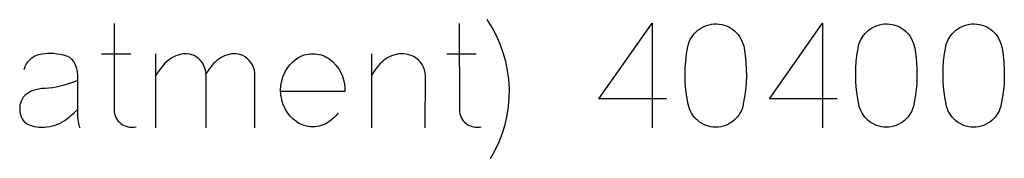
# Model space of a CAD drawing. Header units: inches. Extents: x 1880 to 2363, y -453 to -54.
# Tile 624 of 656: x 1914.2357 to 1914.5169, y -66.5884 to -66.5486. Entities that reach past the tile are written whole.
import ezdxf

# ---------------------------------------------------------------- set-up
doc = ezdxf.new("R2010")
doc.units = ezdxf.units.IN
doc.header["$LTSCALE"] = 0.5
doc.header["$MEASUREMENT"] = 0

msp = doc.modelspace()

# ---------------------------------------------------------------- linework, layer by layer
at = {"color": 7, "linetype": 'Continuous'}
for p, q in [((1914.26263, -66.54965), (1914.26264, -66.57442)), ((1914.36124, -66.54965), (1914.36125, -66.57442)), ((1914.40111, -66.57128), (1914.41628, -66.5496)), ((1914.41628, -66.5496), (1914.41628, -66.5796)), ((1914.4294, -66.55159), (1914.42996, -66.55118)), ((1914.42996, -66.55118), (1914.43056, -66.55082)), ((1914.43056, -66.55082), (1914.4312, -66.55051)), ((1914.4312, -66.55051), (1914.43186, -66.55025)), ((1914.43186, -66.55025), (1914.43255, -66.55004)), ((1914.43255, -66.55004), (1914.43326, -66.5499)), ((1914.43326, -66.5499), (1914.43399, -66.54982)), ((1914.43399, -66.54982), (1914.43472, -66.54981)), ((1914.43472, -66.54981), (1914.43546, -66.54986)), ((1914.43546, -66.54986), (1914.43617, -66.54998)), ((1914.43617, -66.54998), (1914.43687, -66.55015)), ((1914.43687, -66.55015), (1914.43754, -66.55039)), ((1914.43754, -66.55039), (1914.43819, -66.55068)), ((1914.43819, -66.55068), (1914.43879, -66.55102)), ((1914.43879, -66.55102), (1914.43937, -66.55142)), ((1914.44984, -66.57128), (1914.46501, -66.5496)), ((1914.46501, -66.5496), (1914.46501, -66.5796)), ((1914.47813, -66.55159), (1914.47869, -66.55118)), ((1914.47869, -66.55118), (1914.47929, -66.55082)), ((1914.47929, -66.55082), (1914.47993, -66.55051)), ((1914.47993, -66.55051), (1914.48059, -66.55025)), ((1914.48059, -66.55025), (1914.48128, -66.55004)), ((1914.48128, -66.55004), (1914.48199, -66.5499)), ((1914.48199, -66.5499), (1914.48271, -66.54982)), ((1914.48271, -66.54982), (1914.48345, -66.54981)), ((1914.48345, -66.54981), (1914.48419, -66.54986)), ((1914.48419, -66.54986), (1914.4849, -66.54998)), ((1914.4849, -66.54998), (1914.4856, -66.55015)), ((1914.4856, -66.55015), (1914.48627, -66.55039)), ((1914.48627, -66.55039), (1914.48692, -66.55068)), ((1914.48692, -66.55068), (1914.48752, -66.55102)), ((1914.48752, -66.55102), (1914.4881, -66.55142)), ((1914.50307, -66.55159), (1914.50363, -66.55118)), ((1914.50363, -66.55118), (1914.50423, -66.55082)), ((1914.50423, -66.55082), (1914.50487, -66.55051)), ((1914.50487, -66.55051), (1914.50553, -66.55025)), ((1914.50553, -66.55025), (1914.50622, -66.55004)), ((1914.50622, -66.55004), (1914.50693, -66.5499)), ((1914.50693, -66.5499), (1914.50766, -66.54982)), ((1914.50766, -66.54982), (1914.50839, -66.54981)), ((1914.50839, -66.54981), (1914.50913, -66.54986)), ((1914.50913, -66.54986), (1914.50984, -66.54998)), ((1914.50984, -66.54998), (1914.51054, -66.55015)), ((1914.51054, -66.55015), (1914.51121, -66.55039)), ((1914.51121, -66.55039), (1914.51186, -66.55068)), ((1914.51186, -66.55068), (1914.51246, -66.55102)), ((1914.51246, -66.55102), (1914.51304, -66.55142)), ((1914.42718, -66.55429), (1914.42754, -66.55367)), ((1914.42754, -66.55367), (1914.42794, -66.55309)), ((1914.42794, -66.55309), (1914.42839, -66.55255)), ((1914.42839, -66.55255), (1914.42887, -66.55205)), ((1914.42887, -66.55205), (1914.4294, -66.55159)), ((1914.43937, -66.55142), (1914.4399, -66.55186)), ((1914.4399, -66.55186), (1914.4404, -66.55235)), ((1914.4404, -66.55235), (1914.44086, -66.55288)), ((1914.44086, -66.55288), (1914.44127, -66.55345)), ((1914.44127, -66.55345), (1914.44164, -66.55406)), ((1914.44164, -66.55406), (1914.44197, -66.5547)), ((1914.47591, -66.55429), (1914.47626, -66.55367)), ((1914.47626, -66.55367), (1914.47667, -66.55309)), ((1914.47667, -66.55309), (1914.47712, -66.55255)), ((1914.47712, -66.55255), (1914.4776, -66.55205)), ((1914.4776, -66.55205), (1914.47813, -66.55159)), ((1914.4881, -66.55142), (1914.48863, -66.55186)), ((1914.48863, -66.55186), (1914.48913, -66.55235)), ((1914.48913, -66.55235), (1914.48959, -66.55288)), ((1914.48959, -66.55288), (1914.49, -66.55345)), ((1914.49, -66.55345), (1914.49037, -66.55406)), ((1914.49037, -66.55406), (1914.49069, -66.5547)), ((1914.50085, -66.55429), (1914.5012, -66.55367)), ((1914.5012, -66.55367), (1914.50161, -66.55309)), ((1914.50161, -66.55309), (1914.50206, -66.55255)), ((1914.50206, -66.55255), (1914.50254, -66.55205)), ((1914.50254, -66.55205), (1914.50307, -66.55159)), ((1914.51304, -66.55142), (1914.51357, -66.55186)), ((1914.51357, -66.55186), (1914.51407, -66.55235)), ((1914.51407, -66.55235), (1914.51453, -66.55288)), ((1914.51453, -66.55288), (1914.51494, -66.55345)), ((1914.51494, -66.55345), (1914.51531, -66.55406)), ((1914.51531, -66.55406), (1914.51563, -66.5547)), ((1914.42613, -66.55838), (1914.42647, -66.55632)), ((1914.42647, -66.55632), (1914.42665, -66.55561)), ((1914.42665, -66.55561), (1914.42689, -66.55493)), ((1914.42689, -66.55493), (1914.42718, -66.55429)), ((1914.44197, -66.5547), (1914.44224, -66.55537)), ((1914.44224, -66.55537), (1914.44245, -66.55606)), ((1914.44245, -66.55606), (1914.4426, -66.55677)), ((1914.4426, -66.55677), (1914.44289, -66.55877)), ((1914.47486, -66.55838), (1914.4752, -66.55632)), ((1914.4752, -66.55632), (1914.47538, -66.55561)), ((1914.47538, -66.55561), (1914.47562, -66.55493)), ((1914.47562, -66.55493), (1914.47591, -66.55429)), ((1914.49069, -66.5547), (1914.49096, -66.55537)), ((1914.49096, -66.55537), (1914.49117, -66.55606)), ((1914.49117, -66.55606), (1914.49132, -66.55677)), ((1914.49132, -66.55677), (1914.49162, -66.55877)), ((1914.4998, -66.55838), (1914.50014, -66.55632)), ((1914.50014, -66.55632), (1914.50032, -66.55561)), ((1914.50032, -66.55561), (1914.50056, -66.55493)), ((1914.50056, -66.55493), (1914.50085, -66.55429)), ((1914.51563, -66.5547), (1914.5159, -66.55537)), ((1914.5159, -66.55537), (1914.51611, -66.55606)), ((1914.51611, -66.55606), (1914.51626, -66.55677)), ((1914.51626, -66.55677), (1914.51656, -66.55877)), ((1914.23855, -66.56005), (1914.23911, -66.55955)), ((1914.23911, -66.55955), (1914.23974, -66.55914)), ((1914.23974, -66.55914), (1914.24044, -66.5588)), ((1914.24044, -66.5588), (1914.24119, -66.55855)), ((1914.24119, -66.55855), (1914.24199, -66.55838)), ((1914.24199, -66.55838), (1914.24281, -66.55827)), ((1914.24281, -66.55827), (1914.24365, -66.5582)), ((1914.24365, -66.5582), (1914.24452, -66.55819)), ((1914.24452, -66.55819), (1914.2454, -66.55823)), ((1914.2454, -66.55823), (1914.24631, -66.55833)), ((1914.24631, -66.55833), (1914.24724, -66.55848)), ((1914.24724, -66.55848), (1914.24819, -66.55868)), ((1914.24819, -66.55868), (1914.24908, -66.55896)), ((1914.24908, -66.55896), (1914.24986, -66.55938)), ((1914.24986, -66.55938), (1914.25052, -66.55992)), ((1914.25907, -66.55839), (1914.2674, -66.55839)), ((1914.27451, -66.55834), (1914.27451, -66.5796)), ((1914.27911, -66.55954), (1914.27857, -66.5599)), ((1914.27968, -66.55923), (1914.27911, -66.55954)), ((1914.28028, -66.55896), (1914.27968, -66.55923)), ((1914.2809, -66.55872), (1914.28028, -66.55896)), ((1914.28155, -66.55852), (1914.2809, -66.55872)), ((1914.2822, -66.5584), (1914.28155, -66.55852)), ((1914.28286, -66.55836), (1914.2822, -66.5584)), ((1914.28352, -66.55839), (1914.28286, -66.55836)), ((1914.28419, -66.55848), (1914.28352, -66.55839)), ((1914.28484, -66.55866), (1914.28419, -66.55848)), ((1914.28547, -66.5589), (1914.28484, -66.55866)), ((1914.28608, -66.55921), (1914.28547, -66.5589)), ((1914.28671, -66.5597), (1914.28608, -66.55921)), ((1914.28727, -66.56026), (1914.28671, -66.5597)), ((1914.29306, -66.55954), (1914.29252, -66.5599)), ((1914.29362, -66.55923), (1914.29306, -66.55954)), ((1914.29421, -66.55896), (1914.29362, -66.55923)), ((1914.29482, -66.55872), (1914.29421, -66.55896)), ((1914.29548, -66.55852), (1914.29482, -66.55872)), ((1914.29615, -66.5584), (1914.29548, -66.55852)), ((1914.29682, -66.55836), (1914.29615, -66.5584)), ((1914.29749, -66.55839), (1914.29682, -66.55836)), ((1914.29815, -66.55848), (1914.29749, -66.55839)), ((1914.2988, -66.55866), (1914.29815, -66.55848)), ((1914.29943, -66.5589), (1914.2988, -66.55866)), ((1914.30004, -66.55921), (1914.29943, -66.5589)), ((1914.30067, -66.5597), (1914.30004, -66.55921)), ((1914.30123, -66.56026), (1914.30067, -66.5597)), ((1914.31376, -66.56059), (1914.3148, -66.55975)), ((1914.3148, -66.55975), (1914.31532, -66.55942)), ((1914.31532, -66.55942), (1914.31586, -66.55914)), ((1914.31586, -66.55914), (1914.31641, -66.5589)), ((1914.31641, -66.5589), (1914.31697, -66.5587)), ((1914.31697, -66.5587), (1914.31755, -66.55854)), ((1914.31755, -66.55854), (1914.31813, -66.55843)), ((1914.31813, -66.55843), (1914.31874, -66.55837)), ((1914.31874, -66.55837), (1914.31935, -66.55834)), ((1914.31935, -66.55834), (1914.31997, -66.55837)), ((1914.31997, -66.55837), (1914.32057, -66.55843)), ((1914.32057, -66.55843), (1914.32117, -66.55854)), ((1914.32117, -66.55854), (1914.32175, -66.5587)), ((1914.32175, -66.5587), (1914.32232, -66.5589)), ((1914.32232, -66.5589), (1914.32288, -66.55914)), ((1914.32288, -66.55914), (1914.32342, -66.55942)), ((1914.32342, -66.55942), (1914.32396, -66.55975)), ((1914.32396, -66.55975), (1914.32503, -66.56062)), ((1914.33611, -66.55834), (1914.33611, -66.5796)), ((1914.34066, -66.55954), (1914.34011, -66.5599)), ((1914.34125, -66.55923), (1914.34066, -66.55954)), ((1914.34186, -66.55896), (1914.34125, -66.55923)), ((1914.34249, -66.55872), (1914.34186, -66.55896)), ((1914.3432, -66.55852), (1914.34249, -66.55872)), ((1914.34392, -66.5584), (1914.3432, -66.55852)), ((1914.34464, -66.55835), (1914.34392, -66.5584)), ((1914.34537, -66.55837), (1914.34464, -66.55835)), ((1914.3461, -66.55846), (1914.34537, -66.55837)), ((1914.34681, -66.55862), (1914.3461, -66.55846)), ((1914.3475, -66.55886), (1914.34681, -66.55862)), ((1914.34817, -66.55918), (1914.3475, -66.55886)), ((1914.3489, -66.55963), (1914.34817, -66.55918)), ((1914.34954, -66.56016), (1914.3489, -66.55963)), ((1914.35768, -66.55839), (1914.36601, -66.55839)), ((1914.42589, -66.56044), (1914.42613, -66.55838)), ((1914.44289, -66.55877), (1914.44309, -66.56077)), ((1914.47462, -66.56044), (1914.47486, -66.55838)), ((1914.49162, -66.55877), (1914.49182, -66.56077)), ((1914.49956, -66.56044), (1914.4998, -66.55838)), ((1914.51656, -66.55877), (1914.51676, -66.56077)), ((1914.23692, -66.56287), (1914.23724, -66.56204)), ((1914.23724, -66.56204), (1914.23761, -66.56129)), ((1914.23761, -66.56129), (1914.23804, -66.56063)), ((1914.23804, -66.56063), (1914.23855, -66.56005)), ((1914.25052, -66.55992), (1914.25107, -66.56059)), ((1914.25107, -66.56059), (1914.25152, -66.5614)), ((1914.25152, -66.5614), (1914.25185, -66.56234)), ((1914.25185, -66.56234), (1914.25206, -66.5634)), ((1914.27603, -66.56245), (1914.27548, -66.56317)), ((1914.27663, -66.5617), (1914.27603, -66.56245)), ((1914.27708, -66.56119), (1914.27663, -66.5617)), ((1914.27755, -66.56073), (1914.27708, -66.56119)), ((1914.27804, -66.56029), (1914.27755, -66.56073)), ((1914.27857, -66.5599), (1914.27804, -66.56029)), ((1914.28775, -66.56087), (1914.28727, -66.56026)), ((1914.28816, -66.56156), (1914.28775, -66.56087)), ((1914.2885, -66.56228), (1914.28816, -66.56156)), ((1914.28873, -66.56303), (1914.2885, -66.56228)), ((1914.29015, -66.56228), (1914.28972, -66.56285)), ((1914.29059, -66.5617), (1914.29015, -66.56228)), ((1914.29104, -66.56119), (1914.29059, -66.5617)), ((1914.29151, -66.56073), (1914.29104, -66.56119)), ((1914.292, -66.56029), (1914.29151, -66.56073)), ((1914.29252, -66.5599), (1914.292, -66.56029)), ((1914.30171, -66.56087), (1914.30123, -66.56026)), ((1914.30213, -66.56156), (1914.30171, -66.56087)), ((1914.30247, -66.56228), (1914.30213, -66.56156)), ((1914.3027, -66.56303), (1914.30247, -66.56228)), ((1914.3114, -66.56373), (1914.31206, -66.56258)), ((1914.31206, -66.56258), (1914.31285, -66.56153)), ((1914.31285, -66.56153), (1914.31376, -66.56059)), ((1914.32503, -66.56062), (1914.32597, -66.56159)), ((1914.32597, -66.56159), (1914.32678, -66.56268)), ((1914.33818, -66.5617), (1914.33713, -66.56309)), ((1914.33862, -66.56119), (1914.33818, -66.5617)), ((1914.33909, -66.56073), (1914.33862, -66.56119)), ((1914.33959, -66.56029), (1914.33909, -66.56073)), ((1914.34011, -66.5599), (1914.33959, -66.56029)), ((1914.35011, -66.56076), (1914.34954, -66.56016)), ((1914.35059, -66.56144), (1914.35011, -66.56076)), ((1914.35099, -66.56217), (1914.35059, -66.56144)), ((1914.35128, -66.56294), (1914.35099, -66.56217)), ((1914.42572, -66.56455), (1914.42575, -66.56249)), ((1914.42575, -66.56249), (1914.42589, -66.56044)), ((1914.44309, -66.56077), (1914.4432, -66.56277)), ((1914.47445, -66.56455), (1914.47448, -66.56249)), ((1914.47448, -66.56249), (1914.47462, -66.56044)), ((1914.49182, -66.56077), (1914.49193, -66.56277)), ((1914.49939, -66.56455), (1914.49942, -66.56249)), ((1914.49942, -66.56249), (1914.49956, -66.56044)), ((1914.51676, -66.56077), (1914.51687, -66.56277)), ((1914.25206, -66.5634), (1914.25217, -66.5646)), ((1914.25217, -66.5646), (1914.25217, -66.57501)), ((1914.27497, -66.5639), (1914.27451, -66.5646)), ((1914.27548, -66.56317), (1914.27497, -66.5639)), ((1914.28887, -66.56381), (1914.28873, -66.56303)), ((1914.2889, -66.5646), (1914.28887, -66.56381)), ((1914.28931, -66.56341), (1914.2889, -66.56398)), ((1914.2889, -66.5796), (1914.2889, -66.5646)), ((1914.28972, -66.56285), (1914.28931, -66.56341)), ((1914.30283, -66.56381), (1914.3027, -66.56303)), ((1914.30286, -66.5646), (1914.30283, -66.56381)), ((1914.30285, -66.5796), (1914.30286, -66.5646)), ((1914.3105, -66.56621), (1914.31087, -66.56495)), ((1914.31087, -66.56495), (1914.3114, -66.56373)), ((1914.32678, -66.56268), (1914.32746, -66.56388)), ((1914.32746, -66.56388), (1914.32774, -66.56451)), ((1914.32774, -66.56451), (1914.32798, -66.56515)), ((1914.32798, -66.56515), (1914.32818, -66.5658)), ((1914.33713, -66.56309), (1914.33611, -66.5646)), ((1914.35146, -66.56375), (1914.35128, -66.56294)), ((1914.35153, -66.5646), (1914.35146, -66.56375)), ((1914.35152, -66.5796), (1914.35153, -66.5646)), ((1914.42578, -66.56661), (1914.42572, -66.56455)), ((1914.44322, -66.56476), (1914.44314, -66.56676)), ((1914.4432, -66.56277), (1914.44322, -66.56476)), ((1914.47451, -66.56661), (1914.47445, -66.56455)), ((1914.49195, -66.56476), (1914.49187, -66.56676)), ((1914.49193, -66.56277), (1914.49195, -66.56476)), ((1914.49945, -66.56661), (1914.49939, -66.56455)), ((1914.51689, -66.56476), (1914.51681, -66.56676)), ((1914.51687, -66.56277), (1914.51689, -66.56476)), ((1914.24396, -66.56822), (1914.24293, -66.56829)), ((1914.24502, -66.56809), (1914.24396, -66.56822)), ((1914.2461, -66.56791), (1914.24502, -66.56809)), ((1914.24722, -66.56767), (1914.2461, -66.56791)), ((1914.24837, -66.56737), (1914.24722, -66.56767)), ((1914.24956, -66.56701), (1914.24837, -66.56737)), ((1914.25078, -66.56658), (1914.24956, -66.56701)), ((1914.25203, -66.5661), (1914.25078, -66.56658)), ((1914.3102, -66.56883), (1914.31027, -66.5675)), ((1914.31027, -66.5675), (1914.3105, -66.56621)), ((1914.32818, -66.5658), (1914.32833, -66.56646)), ((1914.32833, -66.56646), (1914.32844, -66.56713)), ((1914.32844, -66.56713), (1914.32851, -66.56781)), ((1914.32851, -66.56781), (1914.32853, -66.5685)), ((1914.42596, -66.56866), (1914.42578, -66.56661)), ((1914.44314, -66.56676), (1914.44297, -66.56875)), ((1914.47469, -66.56866), (1914.47451, -66.56661)), ((1914.49187, -66.56676), (1914.4917, -66.56875)), ((1914.49963, -66.56866), (1914.49945, -66.56661)), ((1914.51681, -66.56676), (1914.51664, -66.56875)), ((1914.23671, -66.57084), (1914.23636, -66.57136)), ((1914.23713, -66.57037), (1914.23671, -66.57084)), ((1914.23762, -66.56992), (1914.23713, -66.57037)), ((1914.23818, -66.56952), (1914.23762, -66.56992)), ((1914.2388, -66.56918), (1914.23818, -66.56952)), ((1914.23949, -66.56889), (1914.2388, -66.56918)), ((1914.24025, -66.56866), (1914.23949, -66.56889)), ((1914.24108, -66.56848), (1914.24025, -66.56866)), ((1914.24197, -66.56836), (1914.24108, -66.56848)), ((1914.24293, -66.56829), (1914.24197, -66.56836)), ((1914.31027, -66.57016), (1914.3102, -66.56883)), ((1914.3105, -66.57145), (1914.31027, -66.57016)), ((1914.32851, -66.5692), (1914.31028, -66.5692)), ((1914.32853, -66.5685), (1914.32851, -66.5692)), ((1914.42623, -66.57072), (1914.42596, -66.56866)), ((1914.4266, -66.57277), (1914.42623, -66.57072)), ((1914.4427, -66.57074), (1914.44235, -66.57273)), ((1914.44297, -66.56875), (1914.4427, -66.57074)), ((1914.47496, -66.57072), (1914.47469, -66.56866)), ((1914.47533, -66.57277), (1914.47496, -66.57072)), ((1914.49143, -66.57074), (1914.49108, -66.57273)), ((1914.4917, -66.56875), (1914.49143, -66.57074)), ((1914.4999, -66.57072), (1914.49963, -66.56866)), ((1914.50027, -66.57277), (1914.4999, -66.57072)), ((1914.51637, -66.57074), (1914.51602, -66.57273)), ((1914.51664, -66.56875), (1914.51637, -66.57074)), ((1914.23574, -66.57309), (1914.23568, -66.57372)), ((1914.23568, -66.57372), (1914.23568, -66.57439)), ((1914.23587, -66.57248), (1914.23574, -66.57309)), ((1914.23608, -66.57191), (1914.23587, -66.57248)), ((1914.23636, -66.57136), (1914.23608, -66.57191)), ((1914.31087, -66.5727), (1914.3105, -66.57145)), ((1914.3114, -66.57393), (1914.31087, -66.5727)), ((1914.42042, -66.57128), (1914.40111, -66.57128)), ((1914.42676, -66.57348), (1914.4266, -66.57277)), ((1914.42697, -66.57415), (1914.42676, -66.57348)), ((1914.44219, -66.57348), (1914.44198, -66.57415)), ((1914.44235, -66.57277), (1914.44219, -66.57348)), ((1914.46915, -66.57128), (1914.44984, -66.57128)), ((1914.47548, -66.57348), (1914.47533, -66.57277)), ((1914.47569, -66.57415), (1914.47548, -66.57348)), ((1914.49092, -66.57348), (1914.49071, -66.57415)), ((1914.49107, -66.57277), (1914.49092, -66.57348)), ((1914.50042, -66.57348), (1914.50027, -66.57277)), ((1914.50063, -66.57415), (1914.50042, -66.57348)), ((1914.51586, -66.57348), (1914.51565, -66.57415)), ((1914.51601, -66.57277), (1914.51586, -66.57348)), ((1914.23568, -66.57439), (1914.23576, -66.57509)), ((1914.23576, -66.57509), (1914.2359, -66.57579)), ((1914.2359, -66.57579), (1914.2361, -66.57641)), ((1914.2361, -66.57641), (1914.23636, -66.57698)), ((1914.24917, -66.57703), (1914.24977, -66.57654)), ((1914.24977, -66.57654), (1914.25027, -66.5761)), ((1914.25027, -66.5761), (1914.25072, -66.57571)), ((1914.25072, -66.57571), (1914.25111, -66.57537)), ((1914.25111, -66.57537), (1914.25144, -66.57508)), ((1914.25144, -66.57508), (1914.2517, -66.57484)), ((1914.2517, -66.57484), (1914.25191, -66.57465)), ((1914.25191, -66.57465), (1914.25204, -66.57451)), ((1914.25204, -66.57451), (1914.25213, -66.57442)), ((1914.25217, -66.57501), (1914.25218, -66.57579)), ((1914.25218, -66.57579), (1914.25221, -66.57652)), ((1914.25221, -66.57652), (1914.25227, -66.57719)), ((1914.26264, -66.57442), (1914.26267, -66.575)), ((1914.26267, -66.575), (1914.26276, -66.57556)), ((1914.26276, -66.57556), (1914.26292, -66.5761)), ((1914.26292, -66.5761), (1914.26313, -66.57662)), ((1914.26313, -66.57662), (1914.26341, -66.57712)), ((1914.31206, -66.57508), (1914.3114, -66.57393)), ((1914.31285, -66.57612), (1914.31206, -66.57508)), ((1914.31376, -66.57707), (1914.31285, -66.57612)), ((1914.32542, -66.57671), (1914.32472, -66.57734)), ((1914.32606, -66.57601), (1914.32542, -66.57671)), ((1914.3266, -66.57525), (1914.32606, -66.57601)), ((1914.36125, -66.57442), (1914.36128, -66.575)), ((1914.36128, -66.575), (1914.36137, -66.57556)), ((1914.36137, -66.57556), (1914.36153, -66.5761)), ((1914.36153, -66.5761), (1914.36174, -66.57662)), ((1914.36174, -66.57662), (1914.36202, -66.57712)), ((1914.42723, -66.5748), (1914.42697, -66.57415)), ((1914.42755, -66.57542), (1914.42723, -66.5748)), ((1914.42793, -66.576), (1914.42755, -66.57542)), ((1914.42835, -66.57654), (1914.42793, -66.576)), ((1914.42881, -66.57704), (1914.42835, -66.57654)), ((1914.4406, -66.57654), (1914.44014, -66.57704)), ((1914.44102, -66.576), (1914.4406, -66.57654)), ((1914.44139, -66.57542), (1914.44102, -66.576)), ((1914.44171, -66.5748), (1914.44139, -66.57542)), ((1914.44198, -66.57415), (1914.44171, -66.5748)), ((1914.47596, -66.5748), (1914.47569, -66.57415)), ((1914.47628, -66.57542), (1914.47596, -66.5748)), ((1914.47666, -66.576), (1914.47628, -66.57542)), ((1914.47708, -66.57654), (1914.47666, -66.576)), ((1914.47754, -66.57704), (1914.47708, -66.57654)), ((1914.48933, -66.57654), (1914.48887, -66.57704)), ((1914.48975, -66.576), (1914.48933, -66.57654)), ((1914.49012, -66.57542), (1914.48975, -66.576)), ((1914.49044, -66.5748), (1914.49012, -66.57542)), ((1914.49071, -66.57415), (1914.49044, -66.5748)), ((1914.5009, -66.5748), (1914.50063, -66.57415)), ((1914.50122, -66.57542), (1914.5009, -66.5748)), ((1914.5016, -66.576), (1914.50122, -66.57542)), ((1914.50202, -66.57654), (1914.5016, -66.576)), ((1914.50248, -66.57704), (1914.50202, -66.57654)), ((1914.51427, -66.57654), (1914.51381, -66.57704)), ((1914.51469, -66.576), (1914.51427, -66.57654)), ((1914.51506, -66.57542), (1914.51469, -66.576)), ((1914.51538, -66.5748), (1914.51506, -66.57542)), ((1914.51565, -66.57415), (1914.51538, -66.5748)), ((1914.23636, -66.57698), (1914.2367, -66.57748)), ((1914.2367, -66.57748), (1914.23709, -66.57793)), ((1914.23709, -66.57793), (1914.23755, -66.5783)), ((1914.23755, -66.5783), (1914.23807, -66.57861)), ((1914.23807, -66.57861), (1914.23866, -66.57886)), ((1914.23866, -66.57886), (1914.23927, -66.57906)), ((1914.23927, -66.57906), (1914.23992, -66.57922)), ((1914.23992, -66.57922), (1914.24057, -66.57933)), ((1914.24057, -66.57933), (1914.24126, -66.5794)), ((1914.24126, -66.5794), (1914.24197, -66.57942)), ((1914.24197, -66.57942), (1914.24271, -66.57939)), ((1914.24271, -66.57939), (1914.24347, -66.57931)), ((1914.24347, -66.57931), (1914.24426, -66.57919)), ((1914.24426, -66.57919), (1914.24504, -66.57901)), ((1914.24504, -66.57901), (1914.2458, -66.57879)), ((1914.2458, -66.57879), (1914.24653, -66.57852)), ((1914.24653, -66.57852), (1914.24723, -66.57821)), ((1914.24723, -66.57821), (1914.2479, -66.57787)), ((1914.2479, -66.57787), (1914.24855, -66.57746)), ((1914.24855, -66.57746), (1914.24917, -66.57703)), ((1914.25227, -66.57719), (1914.25235, -66.57779)), ((1914.25235, -66.57779), (1914.25245, -66.57834)), ((1914.25245, -66.57834), (1914.25257, -66.57882)), ((1914.25257, -66.57882), (1914.25271, -66.57924)), ((1914.25271, -66.57924), (1914.25288, -66.5796)), ((1914.26341, -66.57712), (1914.26375, -66.57757)), ((1914.26375, -66.57757), (1914.26414, -66.57799)), ((1914.26414, -66.57799), (1914.26459, -66.57836)), ((1914.26459, -66.57836), (1914.26505, -66.57869)), ((1914.26505, -66.57869), (1914.26555, -66.57895)), ((1914.26555, -66.57895), (1914.26607, -66.57916)), ((1914.26607, -66.57916), (1914.26661, -66.57932)), ((1914.26661, -66.57932), (1914.26718, -66.57941)), ((1914.26718, -66.57941), (1914.26774, -66.57943)), ((1914.26774, -66.57943), (1914.26831, -66.57938)), ((1914.26831, -66.57938), (1914.2689, -66.57927)), ((1914.3148, -66.57791), (1914.31376, -66.57707)), ((1914.31532, -66.57824), (1914.3148, -66.57791)), ((1914.31586, -66.57852), (1914.31532, -66.57824)), ((1914.31641, -66.57876), (1914.31586, -66.57852)), ((1914.31697, -66.57896), (1914.31641, -66.57876)), ((1914.31755, -66.57912), (1914.31697, -66.57896)), ((1914.31813, -66.57923), (1914.31755, -66.57912)), ((1914.31874, -66.57929), (1914.31813, -66.57923)), ((1914.31935, -66.57932), (1914.31874, -66.57929)), ((1914.31997, -66.57929), (1914.31935, -66.57932)), ((1914.32057, -66.57923), (1914.31997, -66.57929)), ((1914.32117, -66.57912), (1914.32057, -66.57923)), ((1914.32175, -66.57896), (1914.32117, -66.57912)), ((1914.32232, -66.57876), (1914.32175, -66.57896)), ((1914.32288, -66.57852), (1914.32232, -66.57876)), ((1914.32342, -66.57824), (1914.32288, -66.57852)), ((1914.32396, -66.57791), (1914.32342, -66.57824)), ((1914.32472, -66.57734), (1914.32396, -66.57791)), ((1914.36202, -66.57712), (1914.36236, -66.57757)), ((1914.36236, -66.57757), (1914.36274, -66.57799)), ((1914.36274, -66.57799), (1914.36319, -66.57836)), ((1914.36319, -66.57836), (1914.36366, -66.57869)), ((1914.36366, -66.57869), (1914.36416, -66.57895)), ((1914.36416, -66.57895), (1914.36468, -66.57916)), ((1914.36468, -66.57916), (1914.36522, -66.57932)), ((1914.36522, -66.57932), (1914.36578, -66.57941)), ((1914.36578, -66.57941), (1914.36635, -66.57943)), ((1914.36635, -66.57943), (1914.36692, -66.57938)), ((1914.36692, -66.57938), (1914.36751, -66.57927)), ((1914.42932, -66.57751), (1914.42881, -66.57704)), ((1914.42986, -66.57793), (1914.42932, -66.57751)), ((1914.43044, -66.5783), (1914.42986, -66.57793)), ((1914.43105, -66.57863), (1914.43044, -66.5783)), ((1914.4317, -66.5789), (1914.43105, -66.57863)), ((1914.43237, -66.57912), (1914.4317, -66.5789)), ((1914.43306, -66.57927), (1914.43237, -66.57912)), ((1914.43376, -66.57937), (1914.43306, -66.57927)), ((1914.43447, -66.5794), (1914.43376, -66.57937)), ((1914.43519, -66.57937), (1914.43447, -66.5794)), ((1914.43589, -66.57927), (1914.43519, -66.57937)), ((1914.43658, -66.57912), (1914.43589, -66.57927)), ((1914.43725, -66.5789), (1914.43658, -66.57912)), ((1914.43789, -66.57863), (1914.43725, -66.5789)), ((1914.43851, -66.5783), (1914.43789, -66.57863)), ((1914.43909, -66.57793), (1914.43851, -66.5783)), ((1914.43963, -66.57751), (1914.43909, -66.57793)), ((1914.44014, -66.57704), (1914.43963, -66.57751)), ((1914.47804, -66.57751), (1914.47754, -66.57704)), ((1914.47859, -66.57793), (1914.47804, -66.57751)), ((1914.47917, -66.5783), (1914.47859, -66.57793)), ((1914.47978, -66.57863), (1914.47917, -66.5783)), ((1914.48042, -66.5789), (1914.47978, -66.57863)), ((1914.4811, -66.57912), (1914.48042, -66.5789)), ((1914.48179, -66.57927), (1914.4811, -66.57912)), ((1914.48249, -66.57937), (1914.48179, -66.57927)), ((1914.4832, -66.5794), (1914.48249, -66.57937)), ((1914.48392, -66.57937), (1914.4832, -66.5794)), ((1914.48462, -66.57927), (1914.48392, -66.57937)), ((1914.4853, -66.57912), (1914.48462, -66.57927)), ((1914.48598, -66.5789), (1914.4853, -66.57912)), ((1914.48662, -66.57863), (1914.48598, -66.5789)), ((1914.48724, -66.5783), (1914.48662, -66.57863)), ((1914.48782, -66.57793), (1914.48724, -66.5783)), ((1914.48836, -66.57751), (1914.48782, -66.57793)), ((1914.48887, -66.57704), (1914.48836, -66.57751)), ((1914.50298, -66.57751), (1914.50248, -66.57704)), ((1914.50353, -66.57793), (1914.50298, -66.57751)), ((1914.50411, -66.5783), (1914.50353, -66.57793)), ((1914.50472, -66.57863), (1914.50411, -66.5783)), ((1914.50536, -66.5789), (1914.50472, -66.57863)), ((1914.50604, -66.57912), (1914.50536, -66.5789)), ((1914.50673, -66.57927), (1914.50604, -66.57912)), ((1914.50743, -66.57937), (1914.50673, -66.57927)), ((1914.50814, -66.5794), (1914.50743, -66.57937)), ((1914.50886, -66.57937), (1914.50814, -66.5794)), ((1914.50956, -66.57927), (1914.50886, -66.57937)), ((1914.51024, -66.57912), (1914.50956, -66.57927)), ((1914.51092, -66.5789), (1914.51024, -66.57912)), ((1914.51156, -66.57863), (1914.51092, -66.5789)), ((1914.51218, -66.5783), (1914.51156, -66.57863)), ((1914.51276, -66.57793), (1914.51218, -66.5783)), ((1914.5133, -66.57751), (1914.51276, -66.57793)), ((1914.51381, -66.57704), (1914.5133, -66.57751))]:
    msp.add_line(p, q, dxfattribs=at)
msp.add_arc((1914.33886, -66.56926), 0.03668, 328.6361, 34.3518, dxfattribs=at)

doc.saveas('drawing.dxf')
